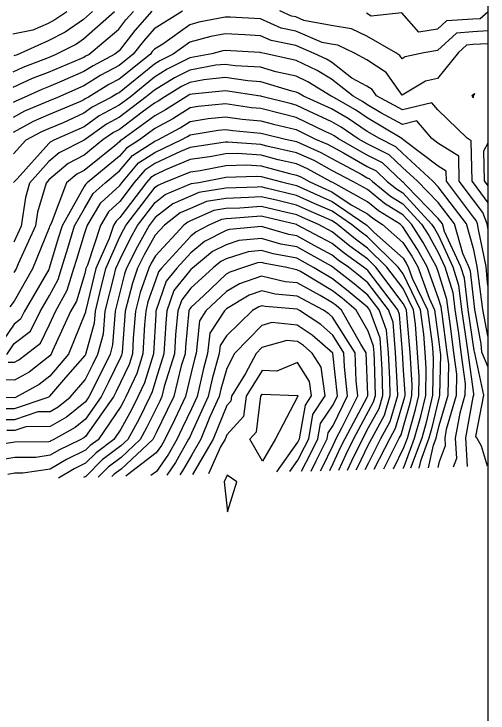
# Model space of a CAD drawing. Extents: x 42655 to 43811, y -141820 to -141156.
# Drawn here: x 43617.7 to 43685.8, y -141592.2 to -141491.6 of the extents above; entities that cross this region are included whole.
import ezdxf

# ---------------------------------------------------------------- set-up
doc = ezdxf.new("R2010")
doc.units = 0
for name, color, linetype in [('D-TTL', 7, 'Continuous'), ('ZE_HICN', 7, 'Continuous'), ('ZE_LWCN', 7, 'Continuous')]:
    doc.layers.add(name, color=color, linetype=linetype)

msp = doc.modelspace()

# ---------------------------------------------------------------- linework, layer by layer
at = {"layer": 'D-TTL'}
msp.add_lwpolyline([(42724.63, -141820.4), (43685.83, -141820.39), (43685.82, -141155.59), (42724.62, -141155.6), (42724.63, -141820.4)], dxfattribs=at)
at = {"layer": 'ZE_HICN'}
for points in [[(43625.25, -141491.25), (43623.55, -141492.44), (43622.57, -141492.94), (43620.39, -141493.92), (43617.49, -141494.48)], [(43641.88, -141491.17), (43637.84, -141493.71), (43636.29, -141495.47), (43634.82, -141497.37), (43632.78, -141499.01), (43630.16, -141500.37), (43627.7, -141501.91), (43623.91, -141503.58), (43622.63, -141504.12), (43619.17, -141505.57), (43617.55, -141506.47)], [(43685.83, -141494.02), (43683.64, -141494.15), (43681.3, -141494.32), (43678.56, -141496.85), (43676.61, -141497.17), (43673.94, -141497.74), (43673.48, -141498.02), (43673.16, -141497.57), (43672.57, -141497.19), (43668.38, -141494.77), (43666.18, -141493.71), (43663.28, -141493.22), (43659.35, -141492.49), (43658.19, -141492), (43657.55, -141491.87), (43655.87, -141491.1)], [(43685.83, -141538.11), (43685.81, -141537.89), (43685.11, -141534.1), (43684.35, -141528.6), (43684.29, -141527.94), (43683.79, -141525.52), (43682.73, -141521.79), (43678.65, -141516.43), (43677.9, -141515.65), (43673.54, -141511.63), (43672.56, -141510.69), (43670.22, -141509.52), (43668.44, -141508.47), (43665.74, -141506.64), (43663.34, -141505.25), (43659.31, -141503.41), (43658.6, -141502.97), (43658.24, -141502.81), (43657.61, -141502.67), (43653.14, -141501.32), (43651.3, -141501.22), (43648.05, -141500.74), (43644.98, -141501.04), (43642.97, -141501.42), (43641.75, -141502.02), (43639.36, -141503.51), (43638.4, -141504.12), (43637.89, -141504.4), (43636.09, -141505.71), (43632.82, -141508.19), (43631.95, -141508.65), (43630.46, -141509.71), (43627.75, -141511.9), (43625.43, -141513.08), (43622.68, -141515.46), (43622.28, -141515.91), (43621.05, -141520.08), (43620.75, -141522.08), (43618.26, -141527.52), (43617.96, -141528.26), (43617.65, -141528.79)], [(43678.65, -141556.84), (43678.84, -141555.97), (43679.71, -141553.68), (43679.65, -141552.62), (43679.88, -141551.33), (43681.3, -141546.45), (43681.36, -141543.41), (43680.93, -141540.29), (43680.4, -141536.12), (43680.1, -141534.13), (43679.93, -141532.68), (43678.71, -141528.76), (43678.43, -141527.97), (43676.51, -141524.46), (43674.81, -141521.83), (43673.59, -141520.5), (43670.96, -141518.85), (43668.48, -141516.85), (43666.4, -141515.7), (43663.38, -141514.08), (43660.81, -141512.67), (43658.28, -141511.54), (43654, -141510.59), (43653.18, -141510.37), (43648.41, -141510.01), (43648.09, -141510.02), (43647.72, -141510.09), (43643.01, -141510.79), (43641.6, -141511.37), (43637.93, -141513.11), (43636.46, -141514.06), (43634.94, -141515.85), (43632.87, -141518.57), (43631.25, -141520.06), (43630.08, -141522.04), (43628.21, -141527.75), (43628, -141528.21), (43627.83, -141528.91), (43626.63, -141532.91), (43625.81, -141534.38), (43623.2, -141540.08), (43623, -141540.56), (43622.8, -141540.79), (43619.82, -141543.12), (43617.73, -141544.27), (43614.73, -141544.24)], [(43672.24, -141557.02), (43673.74, -141553.97), (43674.24, -141552.64), (43675.4, -141548.51), (43675.88, -141546.47), (43675.93, -141543.77), (43675.71, -141540.31), (43675.38, -141536.23), (43675.1, -141534.15), (43673.64, -141531.1), (43671.3, -141528.01), (43668.52, -141525.26), (43666.76, -141523.99), (43664.17, -141521.88), (43663.41, -141521.36), (43660.01, -141519.85), (43658.31, -141519.08), (43655.39, -141518.38), (43653.22, -141517.87), (43651.37, -141518.01), (43648.13, -141518.11), (43645.33, -141518.57), (43643.05, -141519.59), (43641.58, -141520.2), (43639.31, -141521.99), (43637.98, -141523.42), (43636.4, -141526.24), (43635.44, -141528.18), (43634.69, -141530.31), (43633.66, -141534.35), (43633.2, -141540.24), (43633.19, -141540.51), (43633.13, -141540.7), (43632.98, -141541.02), (43631.27, -141544.59), (43630.2, -141546.69), (43627.93, -141549.88), (43626.47, -141551.09), (43623.28, -141552.88), (43622.98, -141553.03), (43622.86, -141553.11), (43622.65, -141553.14), (43617.77, -141553.18), (43613.45, -141553.85)], [(43665.64, -141557.21), (43666.24, -141555.9), (43667.81, -141552.67), (43668.64, -141551.11), (43670.16, -141548.36), (43670.71, -141546.5), (43670.62, -141542.77), (43670.48, -141540.33), (43670.31, -141538.24), (43668.82, -141534.18), (43668.56, -141533.84), (43665.72, -141531.45), (43663.45, -141529.68), (43660.73, -141528.06), (43658.35, -141526.73), (43654.91, -141526.09), (43653.26, -141525.61), (43651.35, -141525.79), (43648.17, -141526.83), (43647.43, -141527.21), (43646.31, -141528.12), (43643.11, -141531.06), (43641.79, -141532.7), (43641.23, -141534.31), (43640.9, -141537.76), (43640.74, -141540.48), (43639.28, -141545.19), (43638.93, -141546.65), (43638.62, -141547.29), (43638.1, -141548.36), (43636.73, -141551.15), (43635.81, -141552.82), (43633.05, -141555.4), (43631.21, -141556.78), (43629.76, -141558.22)], [(43659.01, -141557.39), (43660.3, -141554.9), (43661.38, -141552.7), (43661.75, -141550.52), (43663.54, -141547.83), (43664.17, -141546.53), (43663.5, -141540.37), (43660.54, -141537.8), (43658.4, -141536.36), (43654.75, -141535.99), (43653.31, -141536.4), (43649.39, -141540.43), (43648.25, -141542.59), (43647.41, -141545.57), (43647.17, -141546.61), (43645.84, -141549.57), (43644.53, -141552.78), (43643.22, -141555.02), (43641.9, -141557.34), (43641.52, -141557.89)]]:
    msp.add_lwpolyline(points, dxfattribs=at)
at = {"layer": 'ZE_LWCN'}
for points in [[(43617.52, -141499.91), (43618.98, -141499.22), (43622.6, -141497.86), (43623.64, -141497.42), (43626.49, -141495.97), (43627.67, -141495.14), (43632.13, -141491.22)], [(43617.53, -141502.12), (43620.32, -141500.82), (43622.61, -141499.96), (43627.18, -141498.01), (43627.68, -141497.79), (43627.9, -141497.66), (43628.4, -141497.4), (43632.75, -141493.75), (43633.76, -141492.44), (43634.85, -141491.2)], [(43637.46, -141491.19), (43635.03, -141493.96), (43632.77, -141496.87), (43632.17, -141497.38), (43629.03, -141499.02), (43627.69, -141499.85), (43624.55, -141501.23), (43622.62, -141502.06), (43621.65, -141502.42), (43619.12, -141503.6), (43617.94, -141504.1), (43617.54, -141504.32)], [(43628.93, -141491.23), (43627.66, -141492.35), (43625.02, -141494.21), (43622.58, -141495.44), (43618.13, -141497.44), (43617.65, -141497.62)], [(43685.83, -141491.28), (43684.69, -141492.25), (43683.63, -141492.31), (43679.85, -141492.58), (43678.55, -141493.78), (43675.9, -141494.21), (43673.45, -141491.43), (43669.04, -141491.87), (43668.36, -141491.47)], [(43685.83, -141495.86), (43683.65, -141495.99), (43682.75, -141496.06), (43681.58, -141497.14), (43678.58, -141500.86), (43676.85, -141501.23), (43673.5, -141503.24), (43671.16, -141500.02), (43668.39, -141498.19), (43666.62, -141497.21), (43664.24, -141496.07), (43663.29, -141495.91), (43662, -141495.67), (43658.2, -141494.06), (43656.1, -141493.64), (43653.1, -141492.26), (43648.77, -141492.05), (43648.01, -141492.01), (43644.26, -141492.77), (43642.93, -141493.13), (43639.05, -141495.9), (43637.85, -141496.65), (43637.55, -141496.99), (43637.27, -141497.35), (43632.79, -141500.95), (43631.29, -141501.73), (43628.38, -141503.56), (43627.91, -141503.8), (43627.71, -141503.95), (43627.21, -141504.17), (43622.64, -141506.11), (43620.4, -141507.05), (43617.56, -141508.61)], [(43685.83, -141518.74), (43683.74, -141515.89), (43683.54, -141515.62), (43683.41, -141509.83), (43682.82, -141509.46), (43678.6, -141505.37), (43677.74, -141504.36), (43673.51, -141505.39), (43669.81, -141503.36), (43669.16, -141502.46), (43668.41, -141501.97), (43666.26, -141500.79), (43663.3, -141498.49), (43662.62, -141498.06), (43660.85, -141497.24), (43658.21, -141496.12), (43654.65, -141495.4), (43653.11, -141494.7), (43650.88, -141494.59), (43648.02, -141494.41), (43645.97, -141494.83), (43642.94, -141495.64), (43640.56, -141497.34), (43638.65, -141498.3), (43637.86, -141498.78), (43634.33, -141501.66), (43632.8, -141502.9), (43632.43, -141503.09), (43631.7, -141503.54), (43628.92, -141505.01), (43627.72, -141505.87), (43624.72, -141507.22), (43622.64, -141508.1), (43621.63, -141508.52), (43619.38, -141509.76), (43617.57, -141511.69)], [(43685.83, -141522.64), (43685.7, -141521.77), (43685.09, -141520.17), (43683.75, -141518.35), (43681.7, -141515.63), (43681.62, -141512.02), (43678.62, -141510.15), (43677.75, -141509.49), (43675.6, -141506.97), (43673.52, -141507.48), (43670.43, -141505.79), (43668.42, -141504.59), (43667.78, -141504.15), (43666.44, -141503.38), (43663.32, -141500.95), (43661.28, -141499.7), (43658.22, -141498.27), (43653.72, -141497.28), (43653.21, -141497.17), (43653.12, -141497.13), (43653, -141497.13), (43648.03, -141496.82), (43647.69, -141496.89), (43646.11, -141497.31), (43642.95, -141497.91), (43639.68, -141499.54), (43637.87, -141500.66), (43634.36, -141503.53), (43632.8, -141504.7), (43629.93, -141506.23), (43627.73, -141507.8), (43623.39, -141509.75), (43622.87, -141510.01), (43622.65, -141510.2), (43618.13, -141515.28), (43617.59, -141515.85)], [(43685.83, -141530.82), (43685.75, -141530.29), (43685.55, -141527.94), (43684.44, -141522.59), (43684.32, -141521.78), (43684.15, -141521.32), (43683.76, -141520.8), (43679.86, -141515.64), (43679.83, -141514.2), (43678.64, -141513.46), (43673.76, -141509.77), (43673.53, -141509.57), (43673.51, -141509.54), (43673.44, -141509.51), (43668.43, -141506.53), (43666.76, -141505.39), (43663.33, -141503.41), (43663.29, -141503.39), (43659.94, -141501.34), (43658.23, -141500.54), (43655.3, -141499.89), (43653.13, -141499.24), (43649.49, -141499.04), (43648.04, -141498.83), (43646.68, -141498.96), (43642.96, -141499.66), (43640.72, -141500.78), (43637.88, -141502.54), (43636.68, -141503.52), (43632.81, -141506.44), (43630.94, -141507.44), (43627.74, -141509.72), (43624.15, -141511.54), (43622.67, -141512.83), (43619.91, -141515.92), (43619.31, -141517.99), (43618.69, -141522.09), (43617.63, -141524.4)], [(43685.83, -141542.43), (43684.95, -141540.27), (43684.85, -141539.05), (43683.94, -141534.11), (43683.82, -141533.24), (43683.29, -141528.57), (43683.09, -141527.95), (43682.2, -141526.03), (43681, -141521.8), (43678.67, -141518.73), (43675.69, -141515.66), (43673.55, -141513.69), (43671.62, -141511.85), (43668.45, -141510.26), (43667.17, -141509.54), (43664.73, -141507.88), (43663.35, -141507.08), (43660.04, -141505.57), (43658.25, -141504.7), (43657.37, -141504.48), (43653.29, -141503.44), (43653.15, -141503.4), (43653.12, -141503.4), (43648.06, -141502.64), (43643.28, -141503.12), (43642.97, -141503.17), (43642.79, -141503.27), (43642.42, -141503.49), (43639.46, -141505.39), (43637.9, -141506.24), (43633.16, -141509.7), (43632.94, -141509.84), (43632.83, -141509.97), (43632.14, -141510.54), (43627.76, -141514.08), (43626.71, -141514.61), (43625.23, -141515.9), (43623, -141521.72), (43622.8, -141522.07), (43622.78, -141522.15), (43622.71, -141522.36), (43620.34, -141528.25), (43617.67, -141532.9), (43617.08, -141533.7)], [(43683.68, -141503.64), (43683.56, -141503.3), (43683.68, -141503.14), (43683.9, -141503.03), (43683.77, -141503.3), (43683.71, -141503.33), (43683.68, -141503.64)], [(43685.74, -141556.64), (43684.89, -141553.77), (43684.23, -141552.59), (43684.07, -141552.4), (43685.22, -141546.43), (43683.94, -141540.37), (43683.9, -141540.27), (43683.89, -141540.22), (43683.86, -141540.01), (43682.97, -141534.11), (43682.45, -141529.6), (43681.94, -141527.95), (43679.57, -141522.88), (43679.27, -141521.8), (43678.68, -141521.03), (43674.1, -141516.32), (43673.56, -141515.73), (43673.53, -141515.71), (43673.48, -141515.67), (43670.68, -141513), (43668.46, -141511.89), (43664.35, -141509.55), (43663.71, -141509.12), (43663.35, -141508.91), (43662.5, -141508.52), (43658.25, -141506.45), (43656.17, -141505.95), (43653.16, -141505.18), (43651.83, -141505.06), (43648.07, -141504.52), (43644.14, -141504.89), (43642.98, -141505.08), (43640.52, -141506.67), (43637.91, -141508.08), (43635.7, -141509.69), (43633.82, -141510.89), (43632.84, -141512.05), (43628.2, -141515.88), (43627.96, -141516.11), (43627.77, -141516.42), (43624.59, -141522.06), (43624.08, -141523.71), (43622.74, -141528.18), (43622.72, -141528.24), (43622.66, -141528.33), (43619.12, -141534.42), (43618.59, -141535.51), (43617.69, -141536.2), (43614.65, -141540.6)], [(43616.61, -141540.59), (43617.7, -141539.01), (43620.03, -141537.24), (43621.4, -141534.41), (43622.76, -141532.07), (43624.03, -141529.78), (43624.5, -141528.23), (43625.38, -141525.28), (43626.38, -141522.06), (43627.79, -141519.57), (43629.05, -141517.43), (43630.75, -141515.87), (43632.85, -141514.13), (43634.7, -141511.95), (43637.92, -141509.89), (43638.36, -141509.67), (43641.57, -141507.94), (43642.99, -141507.03), (43645.57, -141506.6), (43648.08, -141506.36), (43650.48, -141506.71), (43653.17, -141506.95), (43654.98, -141507.41), (43658.26, -141508.21), (43661.04, -141509.57), (43662.73, -141510.32), (43663.36, -141510.66), (43665.03, -141511.56), (43668.46, -141513.51), (43669.74, -141514.15), (43671.34, -141515.68), (43672.67, -141516.76), (43673.57, -141517.32), (43677.72, -141521.81), (43678.14, -141522.47), (43678.69, -141523.47), (43680.78, -141527.96), (43681.61, -141530.62), (43682.01, -141534.12), (43682.73, -141538.93), (43682.91, -141540.28), (43683.73, -141546.25), (43683.73, -141546.43), (43683.64, -141546.73), (43682.57, -141552.6), (43682.81, -141556.72)], [(43616.8, -141541.7), (43617.72, -141541.71), (43618.36, -141541.36), (43619.36, -141540.58), (43621.47, -141538.97), (43622.78, -141536.27), (43623.64, -141534.39), (43625.33, -141531.34), (43626.27, -141528.22), (43626.68, -141526.84), (43627.8, -141523.24), (43628.19, -141522.05), (43630.15, -141518.75), (43632.86, -141516.26), (43633.16, -141515.86), (43635.58, -141513), (43637.93, -141511.5), (43641.8, -141509.66), (43642.63, -141509.21), (43643, -141508.97), (43647, -141508.31), (43648.09, -141508.21), (43649.13, -141508.36), (43653.18, -141508.72), (43653.78, -141508.87), (43656.71, -141509.59), (43658.27, -141509.93), (43661.77, -141511.49), (43663.37, -141512.37), (43667.6, -141514.64), (43668.47, -141515.14), (43668.8, -141515.3), (43669.2, -141515.69), (43671.82, -141517.8), (43673.58, -141518.91), (43676.27, -141521.82), (43677.33, -141523.46), (43678.7, -141525.98), (43679.62, -141527.97), (43680.77, -141531.65), (43681.05, -141534.12), (43681.57, -141537.52), (43681.92, -141540.28), (43682.55, -141544.83), (43682.51, -141546.44), (43681.76, -141549.03), (43681.11, -141552.61), (43681.28, -141555.57), (43680.83, -141556.78)], [(43685.83, -141516.3), (43685.32, -141515.61), (43685.23, -141511.28), (43685.83, -141510.11)], [(43677.27, -141556.88), (43678, -141553.64), (43678.37, -141552.62), (43678.49, -141552.21), (43678.82, -141550.81), (43680.08, -141546.45), (43680.18, -141541.99), (43679.94, -141540.29), (43679.23, -141534.72), (43679.14, -141534.13), (43679.09, -141533.7), (43678.73, -141532.54), (43677.07, -141527.98), (43675.7, -141525.45), (43673.59, -141522.2), (43673.19, -141521.83), (43670.1, -141519.9), (43668.49, -141518.59), (43663.49, -141515.85), (43663.39, -141515.77), (43663.35, -141515.76), (43663.26, -141515.72), (43659.85, -141513.84), (43658.29, -141513.14), (43655.64, -141512.55), (43653.19, -141511.91), (43649.78, -141511.65), (43648.1, -141511.7), (43646.09, -141512.08), (43643.02, -141512.54), (43639.44, -141514.01), (43637.94, -141514.73), (43637.34, -141515.11), (43636.72, -141515.84), (43632.88, -141520.89), (43632.35, -141521.38), (43631.96, -141522.03), (43631.35, -141523.91), (43629.44, -141528.2), (43627.98, -141534.22), (43627.94, -141534.37), (43627.94, -141534.47), (43627.86, -141534.74), (43625.52, -141540.55), (43622.81, -141543.69), (43621.29, -141544.88), (43617.88, -141546.75), (43617.74, -141546.8), (43612.65, -141546.77)], [(43613.97, -141548.35), (43617.75, -141548.37), (43622.59, -141546.72), (43622.75, -141546.64), (43622.83, -141546.58), (43625.13, -141543.91), (43627.89, -141540.74), (43627.95, -141540.62), (43627.99, -141540.54), (43629.24, -141536.03), (43629.37, -141534.37), (43630.02, -141531.73), (43630.88, -141528.2), (43632.89, -141523.65), (43633.4, -141522.64), (43633.74, -141522.02), (43637.95, -141516.51), (43638.29, -141516.25), (43639.28, -141515.83), (43643.03, -141514.29), (43644.45, -141514.08), (43648.11, -141513.39), (43651.14, -141513.29), (43653.2, -141513.45), (43657.28, -141514.52), (43658.29, -141514.75), (43658.89, -141515.01), (43660.2, -141515.73), (43662.52, -141516.78), (43663.39, -141517.17), (43666.17, -141519.06), (43668.5, -141520.34), (43669.25, -141520.95), (43670.68, -141521.85), (43673.6, -141524.47), (43674.88, -141526.45), (43675.72, -141527.98), (43677.35, -141532.46), (43678.15, -141534.14), (43678.76, -141538.77), (43678.96, -141540.29), (43678.99, -141540.57), (43678.87, -141546.46), (43678.8, -141546.7), (43677.72, -141551.29), (43677.34, -141552.63), (43676.11, -141555.94), (43675.89, -141556.92)], [(43615.29, -141549.94), (43617.76, -141549.95), (43621.13, -141548.8), (43622.84, -141548.79), (43624, -141548.13), (43625.72, -141546.71), (43627.9, -141544.21), (43629.06, -141541.94), (43629.73, -141540.53), (43630.55, -141537.6), (43630.79, -141534.36), (43632.06, -141529.24), (43632.31, -141528.19), (43632.91, -141526.85), (43634.4, -141523.84), (43635.42, -141522.01), (43637.96, -141518.69), (43639.38, -141517.56), (43643.04, -141516.04), (43643.17, -141515.98), (43644.24, -141515.81), (43648.12, -141515.08), (43652.51, -141514.93), (43653.21, -141514.98), (43656.13, -141515.75), (43658.3, -141516.28), (43661.68, -141517.8), (43663.4, -141518.57), (43668.24, -141521.86), (43668.4, -141521.99), (43668.51, -141522.06), (43669.48, -141523.03), (43673.62, -141526.74), (43674.07, -141527.45), (43674.37, -141527.99), (43674.94, -141529.58), (43677.13, -141534.14), (43677.79, -141539.12), (43677.89, -141540.3), (43677.95, -141541.3), (43677.87, -141546.46), (43676.94, -141550.36), (43676.3, -141552.63), (43674.7, -141556.95)], [(43673.63, -141556.98), (43673.76, -141556.72), (43675.27, -141552.64), (43676.17, -141549.44), (43676.87, -141546.47), (43676.94, -141542.53), (43676.8, -141540.3), (43676.58, -141537.67), (43676.12, -141534.15), (43673.63, -141528.96), (43672.9, -141528), (43668.51, -141523.66), (43667.58, -141522.99), (43666.2, -141521.87), (43663.41, -141519.97), (43660.84, -141518.83), (43658.31, -141517.68), (43653.93, -141516.63), (43653.21, -141516.46), (43652.61, -141516.51), (43648.13, -141516.64), (43644.25, -141517.28), (43643.04, -141517.82), (43640.48, -141518.88), (43637.97, -141520.87), (43637.1, -141522.01), (43635.4, -141525.04), (43633.84, -141528.18), (43633.57, -141528.97), (43632.93, -141531.47), (43632.22, -141534.35), (43631.85, -141539.17), (43631.48, -141540.52), (43630.16, -141543.27), (43628.42, -141546.7), (43627.92, -141547.4), (43625.23, -141549.61), (43622.85, -141550.96), (43619.34, -141550.99), (43617.76, -141551.52), (43616.61, -141551.52)], [(43670.84, -141557.06), (43671.94, -141554.85), (43673.05, -141552.65), (43673.33, -141552.15), (43673.73, -141550.77), (43674.63, -141547.58), (43674.89, -141546.48), (43674.91, -141545.01), (43674.63, -141540.31), (43674.17, -141534.78), (43674.09, -141534.15), (43673.65, -141533.24), (43669.7, -141528.01), (43668.53, -141526.85), (43665.94, -141524.99), (43663.42, -141522.94), (43661.46, -141521.89), (43659.17, -141520.87), (43658.32, -141520.49), (43656.85, -141520.13), (43653.23, -141519.28), (43650.14, -141519.52), (43648.14, -141519.58), (43646.41, -141519.87), (43643.06, -141521.36), (43642.68, -141521.52), (43642.09, -141521.98), (43638, -141526.39), (43637.4, -141527.44), (43637.04, -141528.17), (43635.81, -141531.66), (43635.13, -141534.34), (43634.82, -141538.25), (43634.7, -141540.5), (43634.23, -141542.02), (43632.99, -141544.62), (43632.37, -141545.92), (43631.99, -141546.68), (43627.94, -141552.37), (43627.7, -141552.57), (43627.17, -141552.87), (43624.09, -141554.37), (43622.87, -141555.09), (43620.8, -141555.4), (43617.78, -141555.43), (43615.11, -141555.84)], [(43669.48, -141557.1), (43671.74, -141552.65), (43672.54, -141551.2), (43673.71, -141547.17), (43673.86, -141546.66), (43673.9, -141546.48), (43673.9, -141546.25), (43673.69, -141542.82), (43673.55, -141540.32), (43673.12, -141534.81), (43672.88, -141534.16), (43668.54, -141528.5), (43668.3, -141528.3), (43667.94, -141528.02), (43665.12, -141525.99), (43663.43, -141524.61), (43658.36, -141521.9), (43658.34, -141521.89), (43658.33, -141521.89), (43658.31, -141521.89), (43653.23, -141520.69), (43648.9, -141521.03), (43648.15, -141521.06), (43647.49, -141521.16), (43645.69, -141521.96), (43643.84, -141522.91), (43643.07, -141523.54), (43638.88, -141528.16), (43638.45, -141528.7), (43638.01, -141529.95), (43636.93, -141533.01), (43636.6, -141534.33), (43636.44, -141536.27), (43636.21, -141540.5), (43635.33, -141543.34), (43633.75, -141546.67), (43633.47, -141547.24), (43633.01, -141548.08), (43629.75, -141552.85), (43628.63, -141553.69), (43627.95, -141554.37), (43625.21, -141555.71), (43622.88, -141557.08), (43618.95, -141557.67), (43617.79, -141557.68), (43616.77, -141557.84)], [(43668.17, -141557.14), (43668.67, -141556.11), (43670.42, -141552.66), (43671.75, -141550.25), (43672.84, -141546.49), (43672.82, -141545.41), (43672.52, -141540.32), (43672.18, -141535.95), (43671.53, -141534.17), (43668.54, -141530.28), (43667.44, -141529.35), (43665.75, -141528.03), (43664.3, -141526.99), (43663.44, -141526.28), (43660.81, -141524.88), (43658.34, -141523.5), (43657.19, -141523.29), (43653.24, -141522.14), (43648.67, -141522.58), (43648.16, -141522.75), (43645.04, -141524.34), (43643.08, -141525.93), (43641.08, -141528.15), (43639.56, -141530.03), (43638.07, -141534.33), (43638.06, -141534.36), (43638.04, -141534.82), (43637.72, -141540.49), (43636.43, -141544.66), (43635.48, -141546.66), (43634.56, -141548.54), (43633.03, -141551.34), (43632, -141552.84), (43629.49, -141554.72), (43627.96, -141556.24), (43626.32, -141557.05), (43624.06, -141558.38)], [(43666.89, -141557.17), (43667.04, -141556.86), (43668.65, -141553.54), (43669.1, -141552.67), (43670.95, -141549.31), (43671.77, -141546.49), (43671.72, -141544.09), (43671.5, -141540.33), (43671.25, -141537.1), (43670.17, -141534.17), (43668.55, -141532.06), (43666.58, -141530.4), (43663.55, -141528.04), (43663.49, -141527.99), (43663.44, -141527.96), (43663.32, -141527.89), (43658.34, -141525.11), (43656.05, -141524.69), (43653.25, -141523.87), (43650.01, -141524.19), (43648.17, -141524.79), (43646.23, -141525.78), (43643.33, -141528.14), (43643.09, -141528.36), (43640.67, -141531.37), (43639.65, -141534.32), (43639.48, -141536.06), (43639.23, -141540.48), (43638.08, -141544.2), (43637.53, -141545.98), (43637.21, -141546.66), (43635.64, -141549.84), (43634.01, -141552.83), (43633.04, -141553.74), (43630.35, -141555.75), (43627.97, -141558.12), (43627.65, -141558.28)], [(43664.38, -141557.24), (43665.44, -141554.94), (43666.54, -141552.68), (43668.63, -141548.75), (43669.37, -141547.41), (43669.64, -141546.5), (43669.52, -141541.45), (43669.45, -141540.34), (43669.38, -141539.38), (43668.58, -141537.21), (43666.87, -141534.19), (43664.87, -141532.5), (43663.46, -141531.41), (43658.84, -141528.65), (43658.36, -141528.39), (43658.11, -141528.37), (43656.92, -141528.07), (43653.76, -141527.49), (43653.27, -141527.34), (43652.69, -141527.4), (43650.53, -141528.1), (43648.69, -141528.73), (43648.19, -141529.04), (43644.9, -141532.13), (43643.12, -141533.76), (43642.9, -141534.04), (43642.81, -141534.3), (43642.31, -141539.46), (43642.26, -141540.47), (43641.72, -141542.22), (43640.63, -141546.64), (43639.7, -141548.58), (43638.12, -141551.84), (43637.82, -141552.45), (43637.62, -141552.82), (43633.05, -141557.07), (43632.07, -141557.81), (43631.71, -141558.16)], [(43663.1, -141557.28), (43663.58, -141556.29), (43664.64, -141553.99), (43665.28, -141552.68), (43668.44, -141546.73), (43668.55, -141546.51), (43668.54, -141546.41), (43668.33, -141540.34), (43667.54, -141539.08), (43664.77, -141534.2), (43664.01, -141533.55), (43663.47, -141533.14), (43661.7, -141532.08), (43658.37, -141530.28), (43656.66, -141530.14), (43653.27, -141529.31), (43650.08, -141530.39), (43648.2, -141531.53), (43645.26, -141534.29), (43644.32, -141535.73), (43643.84, -141540.46), (43643.66, -141541.08), (43643.16, -141543.24), (43642.33, -141546.63), (43640.78, -141549.88), (43639.36, -141552.81), (43638.85, -141553.69), (43638.13, -141554.73), (43633.98, -141557.88), (43633.74, -141558.11)], [(43661.75, -141557.32), (43661.96, -141556.9), (43663.57, -141553.63), (43663.84, -141553.03), (43664.01, -141552.69), (43664.83, -141551.15), (43667.09, -141546.51), (43666.86, -141544.39), (43666.72, -141540.35), (43663.48, -141535.19), (43663.01, -141534.78), (43662.16, -141534.21), (43658.38, -141532.17), (43655.21, -141531.91), (43653.28, -141531.44), (43651.47, -141532.06), (43648.21, -141534.03), (43647.94, -141534.28), (43645.81, -141537.52), (43645.51, -141540.45), (43644.91, -141542.58), (43643.98, -141546.62), (43643.19, -141548.39), (43641.86, -141551.17), (43641.07, -141552.8), (43639.87, -141554.91), (43638.14, -141557.4), (43637.35, -141558)], [(43660.38, -141557.36), (43661.13, -141555.9), (43662.7, -141552.7), (43662.85, -141551.84), (43663.55, -141550.78), (43665.63, -141546.52), (43665.18, -141542.38), (43665.11, -141540.36), (43663.49, -141537.78), (43661.77, -141536.29), (43658.7, -141534.23), (43658.39, -141534.06), (43653.76, -141533.69), (43653.3, -141533.57), (43652.85, -141533.72), (43651.96, -141534.26), (43648.23, -141537.9), (43647.3, -141539.31), (43647.18, -141540.45), (43646.16, -141544.07), (43645.57, -141546.62), (43643.21, -141551.91), (43642.94, -141552.47), (43642.78, -141552.79), (43640.88, -141556.13), (43639.63, -141557.94)], [(43657.33, -141557.44), (43658.49, -141555.8), (43659.46, -141553.9), (43660.05, -141552.71), (43660.66, -141549.21), (43662.43, -141546.54), (43661.83, -141542.42), (43660.55, -141540.38), (43659.3, -141539.31), (43658.41, -141538.7), (43656.88, -141538.55), (43653.32, -141539.56), (43652.49, -141540.42), (43650.97, -141543.3), (43648.93, -141546.6), (43648.84, -141547.29), (43648.27, -141547.91), (43646.28, -141552.78), (43643.33, -141557.84)], [(43655.46, -141557.49), (43658.48, -141553.21), (43658.63, -141552.91), (43658.73, -141552.72), (43659.56, -141547.9), (43660.46, -141546.55), (43660.15, -141544.47), (43658.42, -141541.72), (43655.46, -141542.98), (43653.34, -141542.89), (43651.05, -141546.59), (43650.68, -141549.5), (43648.29, -141552.13), (43648.03, -141552.77), (43647.38, -141553.88), (43645.64, -141557.77)], [(43651.57, -141552.75), (43652.52, -141551.7), (43653.17, -141546.58), (43653.36, -141546.27), (43658.39, -141546.48), (43658.44, -141546.46), (43658.48, -141546.51), (43658.48, -141546.55), (43658.47, -141546.58), (43658.45, -141546.7), (43655.25, -141552.73), (43653.4, -141555.96), (43651.57, -141552.75)], [(43648.35, -141563.22), (43649.71, -141558.92), (43648.32, -141557.95), (43647.88, -141558.93), (43648.35, -141563.22)]]:
    msp.add_lwpolyline(points, dxfattribs=at)

doc.saveas('drawing.dxf')
